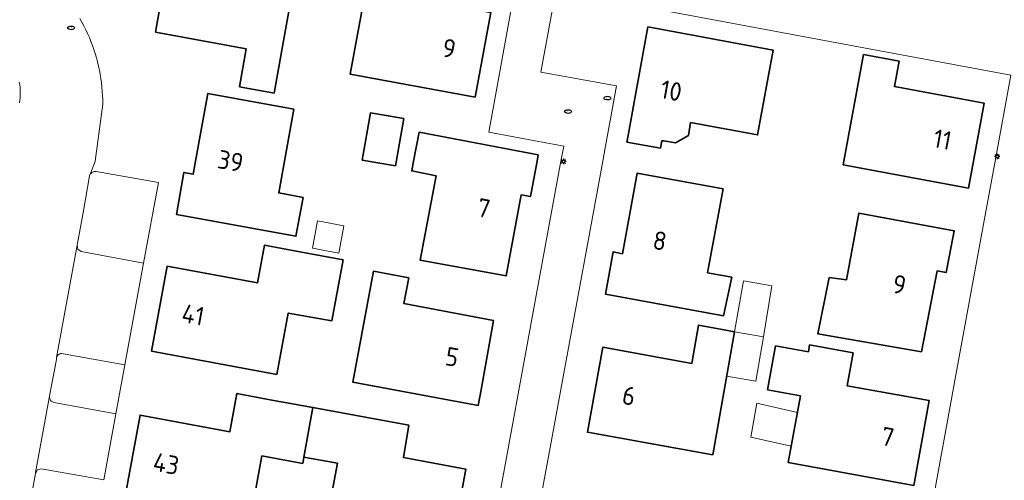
# Model space of a CAD drawing. Header units: metres. Extents: x 152610 to 160096, y 456114 to 462495.
# Tile 534 of 938: x 158532 to 158604, y 459977 to 460010. Entities that reach past the tile are written whole.
import ezdxf
from ezdxf.enums import TextEntityAlignment as Align

# ---------------------------------------------------------------- set-up
doc = ezdxf.new("R2010")
doc.units = ezdxf.units.M
doc.header["$LTSCALE"] = 0.5
doc.layers.get('0').update_dxf_attribs({"linetype": 'CONTINUOUS'})
for name, color, linetype, lineweight in [('B-PV-GR-BEPLANTING_CULTUUR_BOSPLANTSOEN-GV', 251, 'CONTINUOUS', 18), ('B-PV-IE-MEUBILAIR-S', 251, 'CONTINUOUS', 25), ('B-PV-OG-BEBOUWING-GV', 6, 'CONTINUOUS', 35), ('B-PV-OG-BEBOUWING-T18', 1, 'CONTINUOUS', 18), ('B-PV-OG-BEBOUWING_OVERBOUWING-GV', 251, 'CONTINUOUS', 18), ('B-PV-OG-BEBOUWING_SCHUUR-GV', 251, 'CONTINUOUS', 18), ('B-PV-VH-OPENVERHARDING_BETONSTRAATSTEEN-GV', 251, 'CONTINUOUS', 18), ('B-PV-VH-OPENVERHARDING_TEGEL-GV', 251, 'CONTINUOUS', 18)]:
    doc.layers.add(name, color=color, linetype=linetype, lineweight=lineweight)
doc.styles.add('NLCS-ISO', font='NLCS-ISO.ttf')
doc.styles.add('NLCS-ISO-M750-T18', font='NLCS-ISO.ttf', dxfattribs={"height": 1.35})

# ---------------------------------------------------------------- blocks, each defined once
blk = doc.blocks.new('SIE-MEUBILAIR_PAAL_LICHTMAST-SO')
for points in [[(-0.62, 0), (-1, 0)], [(-0.71, 0.71), (-0.44, 0.44)], [(0, 1), (0, 0.62)], [(0.44, 0.44), (0.71, 0.71)], [(1, 0), (0.62, 0)], [(-0.71, -0.71), (-0.44, -0.44)], [(0, -0.62), (0, -1)], [(0.44, -0.44), (0.71, -0.71)]]:
    blk.add_lwpolyline(points)
blk.add_circle((0, 0), 0.5)
blk = doc.blocks.new('SIE-MEUBILAIR_PUT_RIOOLPUT-SO')
blk.add_ellipse((0, 0), major_axis=(1.25, 0), ratio=0.54)
at = {"style": 'NLCS-ISO'}
blk.add_text('ri', height=0.75, dxfattribs=at).set_placement((-0.04, 0.07), align=Align.MIDDLE_CENTER)

msp = doc.modelspace()

# ---------------------------------------------------------------- linework, layer by layer
at = {"layer": 'B-PV-GR-BEPLANTING_CULTUUR_BOSPLANTSOEN-GV', "flags": 128}
msp.add_lwpolyline([(158603.8, 460012.486), (158603.642, 460012.58), (158603.479, 460012.668), (158603.314, 460012.747), (158603.145, 460012.82), (158603.12, 460012.83), (158572.13, 460018.201), (158571.088, 460012.513), (158576.58, 460011.38), (158590.34, 460008.82), (158604.17, 460006.25)], dxfattribs=at)
at = {"layer": 'B-PV-OG-BEBOUWING-GV', "flags": 128}
for points in [[(158550.57, 460004.94), (158551.128, 460008.052), (158552.17, 460013.87), (158543.04, 460015.55), (158541.95, 460009.37), (158548.54, 460008.17), (158548.06, 460005.4)], [(158560.17, 460013.87), (158557.59, 460014.34), (158556.1, 460006.32), (158565.19, 460004.65), (158566.34, 460010.81), (158559.82, 460012.02)], [(158576.24, 460001.38), (158578.68, 460000.943), (158578.79, 460001.478), (158578.917, 460001.459), (158579.784, 460001.332), (158580.724, 460001.866), (158580.868, 460002.797), (158585.75, 460001.9), (158586.88, 460008.05), (158577.77, 460009.75), (158576.3, 460001.73)], [(158596.05, 460007.26), (158593.45, 460007.74), (158592.03, 459999.999), (158591.98, 459999.73), (158601.09, 459998.04), (158601.45, 460000), (158602.22, 460004.2), (158595.7, 460005.41)], [(158552.02, 460003.77), (158545.76, 460004.92), (158544.865, 460000), (158544.69, 459999.04), (158544.02, 459999.17), (158543.47, 459996.12), (158552.16, 459994.53), (158552.68, 459997.36), (158550.91, 459997.68), (158551.333, 460000)], [(158556.987, 460000.074), (158559.403, 459999.654), (158560.01, 460003.088), (158557.581, 460003.5)], [(158569.789, 460000.462), (158561.12, 460002.09), (158560.726, 460000), (158560.59, 459999.28), (158562.36, 459998.93), (158561.21, 459992.79), (158567.45, 459991.65), (158568.55, 459997.54), (158569.22, 459997.42), (158569.704, 460000)], [(158583.23, 459997.97), (158576.98, 459999.12), (158575.92, 459993.26), (158575.23, 459993.39), (158574.68, 459990.33), (158583.27, 459988.75), (158583.88, 459991.55), (158582.11, 459991.88)], [(158597.66, 459986.14), (158598.8, 459992.01), (158599.46, 459991.89), (158600.05, 459994.94), (158593.1, 459996.21), (158592.221, 459991.373), (158590.96, 459991.534), (158590.132, 459987.43)], [(158552.45, 459993.41), (158549.89, 459993.89), (158549.36, 459991.14), (158542.79, 459992.36), (158541.66, 459986.19), (158550.77, 459984.49), (158551.61, 459988.95), (158554.783, 459988.388), (158555.599, 459992.82)], [(158560.37, 459991.5), (158557.8, 459991.99), (158556.3, 459983.93), (158565.43, 459982.24), (158565.64, 459983.38), (158566.54, 459988.4), (158560.02, 459989.64)], [(158583.16, 459987.76), (158581.45, 459988.08), (158580.96, 459985.29), (158574.48, 459986.47), (158573.37, 459980.29), (158582.48, 459978.65), (158584.06, 459987.59)], [(158592.689, 459986.066), (158589.528, 459986.632), (158589.44, 459986.14), (158587.054, 459986.567), (158586.475, 459983.373), (158588.861, 459982.946), (158587.98, 459978.09), (158597.11, 459976.42), (158598.23, 459982.59), (158592.26, 459983.673)], [(158552.745, 459978.469), (158553.4, 459982.091), (158550.42, 459982.63), (158547.87, 459983.11), (158547.36, 459980.32), (158540.83, 459981.53), (158539.7, 459975.37), (158548.79, 459973.62), (158549.684, 459978.563), (158552.665, 459978.024)], [(158555.187, 459978.044), (158554.27, 459973.14), (158561.66, 459971.76), (158563.4, 459971.44), (158563.61, 459972.59), (158564.53, 459977.6), (158559.979, 459978.458), (158560.386, 459980.793), (158553.4, 459982.091), (158552.745, 459978.469)]]:
    msp.add_lwpolyline(points, close=True, dxfattribs=at)
at = {"layer": 'B-PV-OG-BEBOUWING_OVERBOUWING-GV', "flags": 128}
for points in [[(158586.172, 459987.22), (158584.06, 459987.59), (158583.489, 459984.361), (158585.606, 459983.99)], [(158588.641, 459981.731), (158585.692, 459982.394), (158585.254, 459979.932), (158588.196, 459979.283)]]:
    msp.add_lwpolyline(points, close=True, dxfattribs=at)
at = {"layer": 'B-PV-OG-BEBOUWING_SCHUUR-GV', "flags": 128}
for points in [[(158555.639, 459995.297), (158553.742, 459995.645), (158553.378, 459993.662), (158555.275, 459993.314)], [(158586.172, 459987.22), (158586.77, 459990.935), (158584.718, 459991.299), (158584.06, 459987.59)]]:
    msp.add_lwpolyline(points, close=True, dxfattribs=at)
at = {"layer": 'B-PV-VH-OPENVERHARDING_BETONSTRAATSTEEN-GV', "flags": 128}
for points in [[(158572.13, 460018.201), (158569.23, 460018.62), (158568.15, 460012.92), (158566.19, 460002.09), (158571.64, 460001.09), (158571.44, 460000), (158569.64, 459990.22), (158567.65, 459979.38), (158565.659, 459968.544), (158565.178, 459968.628), (158564.656, 459965.674), (158567.485, 459965.198), (158570.013, 459964.772), (158570.558, 459967.719), (158568.608, 459968.081), (158570.6, 459978.91), (158572.59, 459989.73), (158574.481, 460000), (158574.58, 460000.54), (158575.488, 460005.465), (158569.98, 460006.46), (158571.088, 460012.513)], [(158534.76, 459985.73), (158534.8, 459985.825), (158534.839, 459985.881), (158534.893, 459985.933), (158534.956, 459985.975), (158535.032, 459986.005), (158535.113, 459986.02), (158539.72, 459985.19), (158541.07, 459992.58), (158536.55, 459993.42), (158536.302, 459993.594), (158536.24, 459993.89)], [(158539.06, 459981.63), (158534.553, 459982.458), (158534.45, 459982.492), (158534.36, 459982.555), (158534.301, 459982.622), (158534.251, 459982.727), (158534.234, 459982.808), (158534.245, 459982.944), (158534.24, 459982.92), (158534.238, 459982.91), (158533.231, 459977.352), (158533.22, 459977.29), (158533.359, 459977.545), (158533.64, 459977.62), (158538.2, 459976.82)]]:
    msp.add_lwpolyline(points, close=True, dxfattribs=at)
for points in [[(158530.77, 459963.86), (158533.22, 459977.29), (158533.231, 459977.352), (158534.238, 459982.91), (158534.24, 459982.92), (158534.245, 459982.944), (158534.74, 459985.58), (158534.76, 459985.73), (158536.24, 459993.89), (158536.7, 459996.39), (158537.15, 459998.93), (158537.193, 459999.039), (158537.56, 459999.97), (158537.564, 460000), (158538.11, 460004.133), (158538.108, 460004.444), (158538.099, 460004.755), (158538.081, 460005.066), (158538.056, 460005.376), (158538.022, 460005.685), (158537.981, 460005.993), (158537.931, 460006.3), (158537.874, 460006.606), (158537.809, 460006.91), (158537.736, 460007.213), (158537.655, 460007.513), (158537.567, 460007.811), (158537.471, 460008.107), (158537.367, 460008.401), (158537.256, 460008.691), (158537.137, 460008.979), (158537.011, 460009.263), (158536.878, 460009.544), (158536.738, 460009.822), (158536.59, 460010.096), (158536.436, 460010.366)], [(158532.04, 460005.735), (158532.071, 460005.548), (158532.093, 460005.36), (158532.108, 460005.171), (158532.115, 460004.982), (158532.114, 460004.792), (158532.105, 460004.603), (158532.088, 460004.414), (158532.063, 460004.227)], [(158604.17, 460006.25), (158603.022, 460000), (158602.18, 459995.42), (158600.19, 459984.59), (158598.22, 459973.79)]]:
    msp.add_lwpolyline(points, dxfattribs=at)
at = {"layer": 'B-PV-VH-OPENVERHARDING_TEGEL-GV', "flags": 128}
for points in [[(158541.07, 459992.58), (158542.16, 459998.43), (158537.63, 459999.23), (158537.575, 459999.238), (158537.526, 459999.24), (158537.491, 459999.237), (158537.443, 459999.228), (158537.403, 459999.215), (158537.358, 459999.196), (158537.31, 459999.167), (158537.267, 459999.132), (158537.242, 459999.107), (158537.224, 459999.085), (158537.193, 459999.039), (158537.15, 459998.93), (158536.7, 459996.39), (158536.24, 459993.89), (158536.302, 459993.594), (158536.55, 459993.42)], [(158534.245, 459982.944), (158534.234, 459982.808), (158534.251, 459982.727), (158534.301, 459982.622), (158534.36, 459982.555), (158534.45, 459982.492), (158534.553, 459982.458), (158539.06, 459981.63), (158539.72, 459985.19), (158535.113, 459986.02), (158535.032, 459986.005), (158534.956, 459985.975), (158534.893, 459985.933), (158534.839, 459985.881), (158534.8, 459985.825), (158534.76, 459985.73), (158534.74, 459985.58)]]:
    msp.add_lwpolyline(points, close=True, dxfattribs=at)

# ---------------------------------------------------------------- block references
at = {"layer": 'B-PV-IE-MEUBILAIR-S', "xscale": 0.2, "yscale": 0.2, "zscale": 0.2}
for name, p in [('SIE-MEUBILAIR_PUT_RIOOLPUT-SO', (158535.813, 460009.682)), ('SIE-MEUBILAIR_PUT_RIOOLPUT-SO', (158574.82, 460004.575)), ('SIE-MEUBILAIR_PUT_RIOOLPUT-SO', (158571.963, 460003.597)), ('SIE-MEUBILAIR_PAAL_LICHTMAST-SO', (158571.621, 459999.976)), ('SIE-MEUBILAIR_PAAL_LICHTMAST-SO', (158603.174, 460000.326))]:
    msp.add_blockref(name, p, dxfattribs=at)

# ---------------------------------------------------------------- texts
at = {"layer": 'B-PV-OG-BEBOUWING-T18', "style": 'NLCS-ISO-M750-T18'}
for s, rotation, p in [('9', 349.4, (158563.307, 460008.189)), ('10', 349.6, (158579.464, 460005.115)), ('11', 349.6, (158599.196, 460001.571)), ('39', 349.8, (158547.41, 460000.006)), ('7', 349.4, (158565.827, 459996.575)), ('8', 349.8, (158578.634, 459994.206)), ('9', 349.1, (158596.061, 459991.025)), ('41', 349.6, (158544.684, 459988.825)), ('5', 349.8, (158563.525, 459985.763)), ('6', 349.8, (158576.386, 459982.938)), ('7', 349.7, (158595.21, 459979.952)), ('43', 349.6, (158542.724, 459977.999))]:
    msp.add_text(s, height=1.35, rotation=rotation, dxfattribs=at).set_placement(p, align=Align.MIDDLE)

doc.saveas('drawing.dxf')
